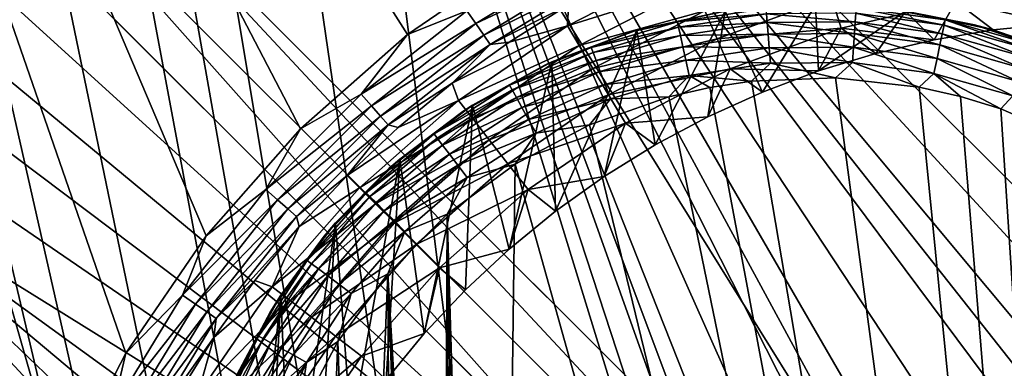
# Model space of a CAD drawing. Header units: metres. Extents: x -206 to 75, y -104 to 104.
# Tile 1056 of 1056: x -59.05 to -45.53, y 51.88 to 56.67. Entities that reach past the tile are written whole.
import ezdxf

# ---------------------------------------------------------------- set-up
doc = ezdxf.new("R2010")
doc.units = ezdxf.units.M
doc.layers.add('solid_01_1-CONSUMER_THERM_B_125288', color=7, linetype='CONTINUOUS')

msp = doc.modelspace()

# ---------------------------------------------------------------- linework, layer by layer
at = {"layer": 'solid_01_1-CONSUMER_THERM_B_125288'}
for points in [[(-37.64893, 67.310463), (-65.493088, -75.014526), (-65.514557, 74.985474)], [(24.112862, 47.958191, 1.5), (33.825809, 56.110691, 1.5), (-65.514557, 74.985474, 1.5)], [(35.378727, 57.26001, 1.5), (-65.514557, 74.985474, 1.5), (33.825809, 56.110691, 1.5)], [(23.089312, 47.212944, 1.5), (24.112862, 47.958191, 1.5), (-65.514557, 74.985474, 1.5)], [(22.532667, 46.89024, 1.5), (23.089312, 47.212944, 1.5), (-65.514557, 74.985474, 1.5)], [(21.951084, 46.60561, 1.5), (22.532667, 46.89024, 1.5), (-65.514557, 74.985474, 1.5)], [(21.348972, 46.361931, 1.5), (21.951084, 46.60561, 1.5), (-65.514557, 74.985474, 1.5)], [(20.731153, 46.161392, 1.5), (21.348972, 46.361931, 1.5), (-65.514557, 74.985474, 1.5)], [(20.102722, 46.005417, 1.5), (20.731153, 46.161392, 1.5), (-65.514557, 74.985474, 1.5)], [(19.468906, 45.894638, 1.5), (20.102722, 46.005417, 1.5), (-65.514557, 74.985474, 1.5)], [(18.205812, 45.807243, 1.5), (19.468906, 45.894638, 1.5), (-65.514557, 74.985474, 1.5)], [(-35.403042, 57.250053, 1.5), (18.205812, 45.807243, 1.5), (-65.514557, 74.985474, 1.5)], [(-53.725693, 56.460796, 1.5), (-52.111492, 57.564892, 1.5), (-65.514557, 74.985474, 1.5)], [(-55.1912, 55.165882, 1.5), (-53.725693, 56.460796, 1.5), (-65.514557, 74.985474, 1.5)], [(-56.48563, 53.699936, 1.5), (-55.1912, 55.165882, 1.5), (-65.514557, 74.985474, 1.5)], [(-57.589195, 52.085346, 1.5), (-56.48563, 53.699936, 1.5), (-65.514557, 74.985474, 1.5)], [(-58.484974, 50.346844, 1.5), (-57.589195, 52.085346, 1.5), (-65.514557, 74.985474, 1.5)], [(-59.159199, 48.51125, 1.5), (-58.484974, 50.346844, 1.5), (-65.514557, 74.985474, 1.5)], [(-37.64893, 67.310463), (-37.75058, 66.766258), (-65.493088, -75.014526)], [(-37.75058, 66.766258), (-37.7505, 66.212639), (-65.493088, -75.014526)], [(-37.7505, 66.212639), (-37.731541, -66.233742), (-65.493088, -75.014526)], [(-54.604618, 63.590931, 75.400002), (-55.875881, 63.500595, 75.400002), (-46.600052, -0.008495, 75.400002)], [(54.595383, 63.598774, 75.400002), (-54.604618, 63.590931, 75.400002), (38.867878, 46.507401, 75.400002)], [(-54.604618, 63.590931, 75.400002), (-38.874657, 46.501816, 75.400002), (-37.603397, 46.592152, 75.400002)], [(-54.604618, 63.590931, 75.400002), (-37.603397, 46.592152, 75.400002), (37.596603, 46.597553, 75.400002)], [(-54.604618, 63.590931, 75.400002), (-46.602749, 37.591507, 75.400002), (-46.512596, 38.862782, 75.400002)], [(-54.604618, 63.590931, 75.400002), (-46.600052, -0.008495, 75.400002), (-46.602749, 37.591507, 75.400002)], [(-54.604618, 63.590931, 75.400002), (-46.512596, 38.862782, 75.400002), (-46.24081, 40.118778, 75.400002)], [(-54.604618, 63.590931, 75.400002), (-46.24081, 40.118778, 75.400002), (-46.037888, 40.730366, 75.400002)], [(-54.604618, 63.590931, 75.400002), (-46.037888, 40.730366, 75.400002), (-45.791878, 41.325542, 75.400002)], [(-54.604618, 63.590931, 75.400002), (-45.791878, 41.325542, 75.400002), (-45.176342, 42.454315, 75.400002)], [(-54.604618, 63.590931, 75.400002), (-45.176342, 42.454315, 75.400002), (-44.405849, 43.484329, 75.400002)], [(-54.604618, 63.590931, 75.400002), (-44.405849, 43.484329, 75.400002), (-43.967163, 43.955654, 75.400002)], [(-54.604618, 63.590931, 75.400002), (-43.967163, 43.955654, 75.400002), (-43.495903, 44.394405, 75.400002)], [(-54.604618, 63.590931, 75.400002), (-43.495903, 44.394405, 75.400002), (-42.466, 45.165047, 75.400002)], [(-54.604618, 63.590931, 75.400002), (-42.466, 45.165047, 75.400002), (-41.337315, 45.780743, 75.400002)], [(-54.604618, 63.590931, 75.400002), (-41.337315, 45.780743, 75.400002), (-40.742176, 46.02684, 75.400002)], [(-54.604618, 63.590931, 75.400002), (-40.742176, 46.02684, 75.400002), (-40.130615, 46.229847, 75.400002)], [(-54.604618, 63.590931, 75.400002), (-40.130615, 46.229847, 75.400002), (-38.874657, 46.501816, 75.400002)], [(-54.604618, 63.590931, 75.400002), (37.596603, 46.597553, 75.400002), (38.867878, 46.507401, 75.400002)], [(-55.875881, 63.500595, 75.400002), (-57.13184, 63.228626, 75.400002), (-46.600052, -0.008495, 75.400002)], [(-57.13184, 63.228626, 75.400002), (-57.743397, 63.02562, 75.400002), (-46.600052, -0.008495, 75.400002)], [(-57.743397, 63.02562, 75.400002), (-58.338539, 62.779522, 75.400002), (-46.600052, -0.008495, 75.400002)], [(-58.338539, 62.779522, 75.400002), (-59.467224, 62.163826, 75.400002), (-46.600052, -0.008495, 75.400002)], [(-59.467224, 62.163826, 75.400002), (-60.497128, 61.393181, 75.400002), (-46.600052, -0.008495, 75.400002)], [(-54.604473, 61.590931, 72.400002), (-44.833092, 45.882038, 72.400002), (-58.995289, 60.042202, 72.400002)], [(-54.604473, 61.590931, 72.400002), (-37.604473, 61.592152, 72.400002), (-44.833092, 45.882038, 72.400002)], [(-60.497128, 61.393181, 75.400002), (-60.968388, 60.95443, 75.400002), (-46.600052, -0.008495, 75.400002)], [(-60.968388, 60.95443, 75.400002), (-61.40707, 60.483109, 75.400002), (-46.600052, -0.008495, 75.400002)], [(-61.40707, 60.483109, 75.400002), (-62.177567, 59.453091, 75.400002), (-46.600052, -0.008495, 75.400002)], [(-58.995289, 60.042202, 69.400002), (-58.995289, 60.042202, 72.400002), (-44.833092, 45.882038, 72.400002)], [(-58.995289, 60.042202, 69.400002), (-44.833092, 45.882038, 72.400002), (-58.775715, 59.822659, 69.400002)], [(-44.356377, 44.344807, 63.5205), (-59.312489, 59.298771, 69.400002), (-58.775715, 59.822659, 69.400002)], [(-49.748844, 50.797085, 65.853195), (-58.775715, 59.822659, 69.400002), (-44.833092, 45.882038, 72.400002)], [(-44.356377, 44.344807, 63.5205), (-58.775715, 59.822659, 69.400002), (-49.748844, 50.797085, 65.853195)], [(-62.177567, 59.453091, 75.400002), (-62.793098, 58.324318, 75.400002), (-46.600052, -0.008495, 75.400002)], [(-50.860092, 49.787006, 65.8731), (-59.8363, 58.761925, 69.400002), (-59.312489, 59.298771, 69.400002)], [(-44.356377, 44.344807, 63.5205), (-50.860092, 49.787006, 65.8731), (-59.312489, 59.298771, 69.400002)], [(-60.599506, 58.203884, 72.400002), (-60.05587, 58.981464, 72.400002), (-45.893673, 44.821301, 72.400002)], [(-45.893673, 44.821301, 69.900002), (-45.893673, 44.821301, 72.400002), (-60.05587, 58.981464, 72.400002)], [(-50.860092, 49.787006, 65.8731), (-60.05587, 58.981464, 72.400002), (-59.8363, 58.761925, 69.400002)], [(-50.860092, 49.787006, 65.8731), (-45.893673, 44.821301, 69.900002), (-60.05587, 58.981464, 72.400002)], [(-62.793098, 58.324318, 75.400002), (-63.039112, 57.729141, 75.400002), (-46.600052, -0.008495, 75.400002)], [(-61.032761, 57.360535, 72.400002), (-60.599506, 58.203884, 72.400002), (-45.893673, 44.821301, 72.400002)], [(-63.039112, 57.729141, 75.400002), (-63.242031, 57.117554, 75.400002), (-46.600052, -0.008495, 75.400002)], [(-52.907539, 56.786346, 1.525184), (-52.111492, 57.564892, 1.5), (-53.725693, 56.460796, 1.5)], [(-52.907539, 56.786346, 1.525184), (-52.786186, 56.611797, 1.599859), (-51.229809, 57.562119, 1.599859)], [(-51.229809, 57.562119, 1.599859), (-52.786186, 56.611797, 1.599859), (-51.140362, 57.393951, 1.720235)], [(-61.34827, 56.465618, 72.400002), (-61.032761, 57.360535, 72.400002), (-45.893673, 44.821301, 72.400002)], [(-52.786186, 56.611797, 1.599859), (-52.677456, 56.455402, 1.720235), (-51.140362, 57.393951, 1.720235)], [(-51.140362, 57.393951, 1.720235), (-52.677456, 56.455402, 1.720235), (-51.065842, 57.253849, 1.8802)], [(-49.918831, 57.411903, 2.474663), (-51.529007, 56.580833, 2.474663), (-49.793343, 57.126816, 2.826262)], [(-51.51403, 56.86832, 2.071429), (-51.529007, 56.580833, 2.474663), (-49.918831, 57.411903, 2.474663)], [(-52.677456, 56.455402, 1.720235), (-52.586872, 56.325111, 1.8802), (-51.065842, 57.253849, 1.8802)], [(-51.065842, 57.253849, 1.8802), (-52.586872, 56.325111, 1.8802), (-51.51403, 56.86832, 2.071429)], [(-63.242031, 57.117554, 75.400002), (-63.513821, 55.861557, 75.400002), (-46.600052, -0.008495, 75.400002)], [(-51.529007, 56.580833, 2.474663), (-51.36932, 56.313396, 2.826262), (-49.793343, 57.126816, 2.826262)], [(-49.793343, 57.126816, 2.826262), (-51.36932, 56.313396, 2.826262), (-49.64357, 56.786564, 3.113388)], [(-44.583973, 57.088837, 3.45631), (-46.195026, 56.918091, 3.45631), (-44.832314, 56.609306, 3.5)], [(-49.64357, 56.786564, 3.113388), (-49.4748, 56.403156, 3.325905), (-47.902214, 56.982273, 3.325905)], [(-47.902214, 56.982273, 3.325905), (-49.4748, 56.403156, 3.325905), (-47.772728, 56.549984, 3.45631)], [(-47.902214, 56.982273, 3.325905), (-47.772728, 56.549984, 3.45631), (-46.195026, 56.918091, 3.45631)], [(-46.195026, 56.918091, 3.45631), (-47.772728, 56.549984, 3.45631), (-46.494488, 56.389652, 3.5)], [(-46.195026, 56.918091, 3.45631), (-46.494488, 56.389652, 3.5), (-45.683643, 56.524849, 3.5)], [(-46.195026, 56.918091, 3.45631), (-45.683643, 56.524849, 3.5), (-44.832314, 56.609306, 3.5)], [(-52.907539, 56.786346, 1.525184), (-53.725693, 56.460796, 1.5), (-54.36026, 55.64283, 1.525184)], [(-52.907539, 56.786346, 1.525184), (-54.36026, 55.64283, 1.525184), (-52.786186, 56.611797, 1.599859)], [(-52.586872, 56.325111, 1.8802), (-52.328613, 56.357861, 2.071429), (-51.51403, 56.86832, 2.071429)], [(-51.51403, 56.86832, 2.071429), (-52.328613, 56.357861, 2.071429), (-51.529007, 56.580833, 2.474663)], [(-51.36932, 56.313396, 2.826262), (-51.17873, 55.994209, 3.113388), (-49.64357, 56.786564, 3.113388)], [(-49.64357, 56.786564, 3.113388), (-51.17873, 55.994209, 3.113388), (-49.4748, 56.403156, 3.325905)], [(-50.019779, 56.63726, 12.722193), (-49.400455, 56.777294, 12.5), (-50.652039, 56.497341, 12.5)], [(-50.575405, 56.520107, 3.5), (-50.652039, 56.497341, 12.5), (-49.400455, 56.777294, 12.5)], [(-49.361309, 56.78299, 3.5), (-50.324661, 54.946926, 3.5), (-50.575405, 56.520107, 3.5)], [(-49.361309, 56.78299, 3.5), (-50.575405, 56.520107, 3.5), (-49.400455, 56.777294, 12.5)], [(-49.361309, 56.78299, 3.5), (-49.599438, 55.333988, 3.5), (-50.324661, 54.946926, 3.5)], [(-50.019779, 56.63726, 12.722193), (-48.799671, 56.81987, 12.722247), (-49.400455, 56.777294, 12.5)], [(-48.793919, 56.746098, 12.933833), (-48.799671, 56.81987, 12.722247), (-50.019779, 56.63726, 12.722193)], [(-49.361309, 56.78299, 3.5), (-48.850605, 55.673119, 3.5), (-49.599438, 55.333988, 3.5)], [(-48.121399, 56.871284, 3.5), (-48.850605, 55.673119, 3.5), (-49.361309, 56.78299, 3.5)], [(-48.121399, 56.871284, 3.5), (-48.081322, 55.962887, 3.5), (-48.850605, 55.673119, 3.5)], [(-46.889969, 56.784199, 3.5), (-48.081322, 55.962887, 3.5), (-48.121399, 56.871284, 3.5)], [(-46.889969, 56.784199, 3.5), (-47.294842, 56.202068, 3.5), (-48.081322, 55.962887, 3.5)], [(-46.358532, 56.59071, 12.933934), (-47.566006, 56.828568, 12.722302), (-47.570717, 56.754711, 12.933884)], [(-47.566006, 56.828568, 12.722302), (-46.343449, 56.663177, 12.722357), (-47.022224, 56.801971, 12.5)], [(-46.358532, 56.59071, 12.933934), (-46.343449, 56.663177, 12.722357), (-47.566006, 56.828568, 12.722302)], [(-46.889969, 56.784199, 3.5), (-46.494488, 56.389652, 3.5), (-47.294842, 56.202068, 3.5)], [(-46.343449, 56.663177, 12.722357), (-45.940464, 56.595131, 12.5), (-47.022224, 56.801971, 12.5)], [(-46.889969, 56.784199, 3.5), (-47.022224, 56.801971, 12.5), (-45.940464, 56.595131, 12.5)], [(-46.889969, 56.784199, 3.5), (-45.683643, 56.524849, 3.5), (-46.494488, 56.389652, 3.5)], [(-46.889969, 56.784199, 3.5), (-45.940464, 56.595131, 12.5), (-45.683643, 56.524849, 3.5)], [(-51.201935, 56.284382, 12.722138), (-50.019779, 56.63726, 12.722193), (-50.652039, 56.497341, 12.5)], [(-50.003681, 56.565044, 12.933783), (-50.019779, 56.63726, 12.722193), (-51.201935, 56.284382, 12.722138)], [(-48.793919, 56.746098, 12.933833), (-50.019779, 56.63726, 12.722193), (-50.003681, 56.565044, 12.933783)], [(-48.793919, 56.746098, 12.933833), (-50.003681, 56.565044, 12.933783), (-48.784649, 56.627193, 13.123621)], [(-47.570717, 56.754711, 12.933884), (-48.793919, 56.746098, 12.933833), (-47.578312, 56.635674, 13.123665)], [(-48.793919, 56.746098, 12.933833), (-48.784649, 56.627193, 13.123621), (-47.578312, 56.635674, 13.123665)], [(-47.578312, 56.635674, 13.123665), (-48.784649, 56.627193, 13.123621), (-47.588402, 56.477444, 13.282111)], [(-47.578312, 56.635674, 13.123665), (-47.588402, 56.477444, 13.282111), (-46.415154, 56.318691, 13.282146)], [(-47.570717, 56.754711, 12.933884), (-47.578312, 56.635674, 13.123665), (-46.382839, 56.473927, 13.123709)], [(-46.382839, 56.473927, 13.123709), (-47.578312, 56.635674, 13.123665), (-46.415154, 56.318691, 13.282146)], [(-46.358532, 56.59071, 12.933934), (-47.570717, 56.754711, 12.933884), (-46.382839, 56.473927, 13.123709)], [(-45.181602, 56.257381, 12.933985), (-46.343449, 56.663177, 12.722357), (-46.358532, 56.59071, 12.933934)], [(-46.343449, 56.663177, 12.722357), (-45.156441, 56.327007, 12.722411), (-45.940464, 56.595131, 12.5)], [(-45.181602, 56.257381, 12.933985), (-45.156441, 56.327007, 12.722411), (-46.343449, 56.663177, 12.722357)], [(-54.36026, 55.64283, 1.525184), (-54.219093, 55.483875, 1.599859), (-52.786186, 56.611797, 1.599859)], [(-52.786186, 56.611797, 1.599859), (-54.219093, 55.483875, 1.599859), (-52.677456, 56.455402, 1.720235)], [(-53.108597, 55.795956, 2.071429), (-53.02441, 55.557552, 2.474663), (-51.529007, 56.580833, 2.474663)], [(-52.328613, 56.357861, 2.071429), (-53.108597, 55.795956, 2.071429), (-51.529007, 56.580833, 2.474663)], [(-51.529007, 56.580833, 2.474663), (-53.02441, 55.557552, 2.474663), (-51.36932, 56.313396, 2.826262)], [(-51.201935, 56.284382, 12.722138), (-50.652039, 56.497341, 12.5), (-51.849251, 56.037445, 12.5)], [(-51.740982, 56.087536, 3.5), (-51.849251, 56.037445, 12.5), (-50.652039, 56.497341, 12.5)], [(-50.575405, 56.520107, 3.5), (-51.692131, 54.035744, 3.5), (-51.740982, 56.087536, 3.5)], [(-50.575405, 56.520107, 3.5), (-51.740982, 56.087536, 3.5), (-50.652039, 56.497341, 12.5)], [(-50.575405, 56.520107, 3.5), (-51.023209, 54.513565, 3.5), (-51.692131, 54.035744, 3.5)], [(-50.003681, 56.565044, 12.933783), (-51.201935, 56.284382, 12.722138), (-51.175816, 56.215172, 12.933732)], [(-50.003681, 56.565044, 12.933783), (-51.175816, 56.215172, 12.933732), (-49.977734, 56.448647, 13.123577)], [(-50.575405, 56.520107, 3.5), (-50.324661, 54.946926, 3.5), (-51.023209, 54.513565, 3.5)], [(-50.003681, 56.565044, 12.933783), (-49.977734, 56.448647, 13.123577), (-48.784649, 56.627193, 13.123621)], [(-48.784649, 56.627193, 13.123621), (-49.977734, 56.448647, 13.123577), (-48.772324, 56.469128, 13.282076)], [(-49.4748, 56.403156, 3.325905), (-49.292995, 55.990135, 3.45631), (-47.772728, 56.549984, 3.45631)], [(-47.772728, 56.549984, 3.45631), (-49.292995, 55.990135, 3.45631), (-48.081322, 55.962887, 3.5)], [(-48.784649, 56.627193, 13.123621), (-48.772324, 56.469128, 13.282076), (-47.588402, 56.477444, 13.282111)], [(-47.772728, 56.549984, 3.45631), (-48.081322, 55.962887, 3.5), (-47.294842, 56.202068, 3.5)], [(-47.772728, 56.549984, 3.45631), (-47.294842, 56.202068, 3.5), (-46.494488, 56.389652, 3.5)], [(-46.358532, 56.59071, 12.933934), (-46.382839, 56.473927, 13.123709), (-45.222141, 56.14518, 13.123753)], [(-45.181602, 56.257381, 12.933985), (-46.358532, 56.59071, 12.933934), (-45.222141, 56.14518, 13.123753)], [(-44.893261, 56.254036, 12.5), (-45.683643, 56.524849, 3.5), (-45.940464, 56.595131, 12.5)], [(-45.156441, 56.327007, 12.722411), (-44.893261, 56.254036, 12.5), (-45.940464, 56.595131, 12.5)], [(-44.728912, 56.186859, 3.5), (-44.832314, 56.609306, 3.5), (-45.683643, 56.524849, 3.5)], [(-44.728912, 56.186859, 3.5), (-45.683643, 56.524849, 3.5), (-44.893261, 56.254036, 12.5)], [(-61.539734, 55.537025, 72.400002), (-61.34827, 56.465618, 72.400002), (-45.893673, 44.821301, 72.400002)], [(-54.36026, 55.64283, 1.525184), (-53.725693, 56.460796, 1.5), (-55.1912, 55.165882, 1.5)], [(-54.219093, 55.483875, 1.599859), (-54.092613, 55.341457, 1.720235), (-52.677456, 56.455402, 1.720235)], [(-52.677456, 56.455402, 1.720235), (-54.092613, 55.341457, 1.720235), (-52.586872, 56.325111, 1.8802)], [(-51.17873, 55.994209, 3.113388), (-50.963974, 55.634544, 3.325905), (-49.4748, 56.403156, 3.325905)], [(-51.175816, 56.215172, 12.933732), (-51.133713, 56.103607, 13.123533), (-49.977734, 56.448647, 13.123577)], [(-49.977734, 56.448647, 13.123577), (-51.133713, 56.103607, 13.123533), (-49.943241, 56.293911, 13.282042)], [(-49.4748, 56.403156, 3.325905), (-50.963974, 55.634544, 3.325905), (-49.292995, 55.990135, 3.45631)], [(-49.977734, 56.448647, 13.123577), (-49.943241, 56.293911, 13.282042), (-48.772324, 56.469128, 13.282076)], [(-48.772324, 56.469128, 13.282076), (-49.943241, 56.293911, 13.282042), (-48.757565, 56.279846, 13.401237)], [(-47.588402, 56.477444, 13.282111), (-48.772324, 56.469128, 13.282076), (-47.600487, 56.287968, 13.40126)], [(-48.772324, 56.469128, 13.282076), (-48.757565, 56.279846, 13.401237), (-47.600487, 56.287968, 13.40126)], [(-47.588402, 56.477444, 13.282111), (-47.600487, 56.287968, 13.40126), (-46.453842, 56.132805, 13.401285)], [(-46.415154, 56.318691, 13.282146), (-47.588402, 56.477444, 13.282111), (-46.453842, 56.132805, 13.401285)], [(-46.382839, 56.473927, 13.123709), (-46.415154, 56.318691, 13.282146), (-45.276028, 55.996048, 13.282181)], [(-45.222141, 56.14518, 13.123753), (-46.382839, 56.473927, 13.123709), (-45.276028, 55.996048, 13.282181)], [(-54.092613, 55.341457, 1.720235), (-53.987236, 55.222809, 1.8802), (-52.586872, 56.325111, 1.8802)], [(-52.586872, 56.325111, 1.8802), (-53.987236, 55.222809, 1.8802), (-53.108597, 55.795956, 2.071429)], [(-52.586872, 56.325111, 1.8802), (-53.108597, 55.795956, 2.071429), (-52.328613, 56.357861, 2.071429)], [(-53.02441, 55.557552, 2.474663), (-52.832962, 55.311848, 2.826262), (-51.36932, 56.313396, 2.826262)], [(-51.36932, 56.313396, 2.826262), (-52.832962, 55.311848, 2.826262), (-51.17873, 55.994209, 3.113388)], [(-52.322502, 55.768295, 12.722083), (-51.201935, 56.284382, 12.722138), (-51.849251, 56.037445, 12.5)], [(-51.175816, 56.215172, 12.933732), (-51.201935, 56.284382, 12.722138), (-52.322502, 55.768295, 12.722083)], [(-51.133713, 56.103607, 13.123533), (-51.077744, 55.955292, 13.282006), (-49.943241, 56.293911, 13.282042)], [(-49.943241, 56.293911, 13.282042), (-51.077744, 55.955292, 13.282006), (-49.901932, 56.108612, 13.401212)], [(-49.943241, 56.293911, 13.282042), (-49.901932, 56.108612, 13.401212), (-48.757565, 56.279846, 13.401237)], [(-48.757565, 56.279846, 13.401237), (-49.901932, 56.108612, 13.401212), (-48.741112, 56.068863, 13.475115)], [(-47.600487, 56.287968, 13.40126), (-48.757565, 56.279846, 13.401237), (-47.61396, 56.076763, 13.475127)], [(-48.757565, 56.279846, 13.401237), (-48.741112, 56.068863, 13.475115), (-47.61396, 56.076763, 13.475127)], [(-47.600487, 56.287968, 13.40126), (-47.61396, 56.076763, 13.475127), (-46.496971, 55.925613, 13.47514)], [(-46.453842, 56.132805, 13.401285), (-47.600487, 56.287968, 13.40126), (-46.496971, 55.925613, 13.47514)], [(-46.415154, 56.318691, 13.282146), (-46.453842, 56.132805, 13.401285), (-45.340553, 55.817471, 13.401309)], [(-45.276028, 55.996048, 13.282181), (-46.415154, 56.318691, 13.282146), (-45.340553, 55.817471, 13.401309)], [(-51.175816, 56.215172, 12.933732), (-52.322502, 55.768295, 12.722083), (-52.286888, 55.703472, 12.933681)], [(-51.175816, 56.215172, 12.933732), (-52.286888, 55.703472, 12.933681), (-51.133713, 56.103607, 13.123533)], [(-52.286888, 55.703472, 12.933681), (-52.229477, 55.598972, 13.123489), (-51.133713, 56.103607, 13.123533)], [(-51.133713, 56.103607, 13.123533), (-52.229477, 55.598972, 13.123489), (-51.077744, 55.955292, 13.282006)], [(-51.077744, 55.955292, 13.282006), (-51.010715, 55.777676, 13.401188), (-49.901932, 56.108612, 13.401212)], [(-49.901932, 56.108612, 13.401212), (-51.010715, 55.777676, 13.401188), (-49.855888, 55.902058, 13.475102)], [(-49.901932, 56.108612, 13.401212), (-49.855888, 55.902058, 13.475102), (-48.741112, 56.068863, 13.475115)], [(-46.453842, 56.132805, 13.401285), (-46.496971, 55.925613, 13.47514), (-45.412472, 55.618427, 13.475152)], [(-45.340553, 55.817471, 13.401309), (-46.453842, 56.132805, 13.401285), (-45.412472, 55.618427, 13.475152)], [(-52.322502, 55.768295, 12.722083), (-51.849251, 56.037445, 12.5), (-52.966377, 55.407478, 12.5)], [(-52.833008, 55.494415, 3.5), (-52.966377, 55.407478, 12.5), (-51.849251, 56.037445, 12.5)], [(-51.740982, 56.087536, 3.5), (-52.328598, 53.515472, 3.5), (-52.833008, 55.494415, 3.5)], [(-51.740982, 56.087536, 3.5), (-52.833008, 55.494415, 3.5), (-51.849251, 56.037445, 12.5)], [(-52.832962, 55.311848, 2.826262), (-52.604469, 55.0186, 3.113388), (-51.17873, 55.994209, 3.113388)], [(-51.17873, 55.994209, 3.113388), (-52.604469, 55.0186, 3.113388), (-50.963974, 55.634544, 3.325905)], [(-51.740982, 56.087536, 3.5), (-51.692131, 54.035744, 3.5), (-52.328598, 53.515472, 3.5)], [(-52.229477, 55.598972, 13.123489), (-52.153152, 55.460041, 13.281971), (-51.077744, 55.955292, 13.282006)], [(-51.077744, 55.955292, 13.282006), (-52.153152, 55.460041, 13.281971), (-51.010715, 55.777676, 13.401188)], [(-50.963974, 55.634544, 3.325905), (-50.732624, 55.247093, 3.45631), (-49.292995, 55.990135, 3.45631)], [(-49.292995, 55.990135, 3.45631), (-50.732624, 55.247093, 3.45631), (-49.599438, 55.333988, 3.5)], [(-48.741112, 56.068863, 13.475115), (-49.855888, 55.902058, 13.475102), (-49.00164, 55.821129, 13.5)], [(-49.292995, 55.990135, 3.45631), (-49.599438, 55.333988, 3.5), (-48.850605, 55.673119, 3.5)], [(-49.292995, 55.990135, 3.45631), (-48.850605, 55.673119, 3.5), (-48.081322, 55.962887, 3.5)], [(-48.741112, 56.068863, 13.475115), (-49.00164, 55.821129, 13.5), (-47.84816, 55.866467, 13.5)], [(-47.61396, 56.076763, 13.475127), (-48.741112, 56.068863, 13.475115), (-47.84816, 55.866467, 13.5)], [(-47.61396, 56.076763, 13.475127), (-47.84816, 55.866467, 13.5), (-46.699837, 55.739796, 13.5)], [(-46.496971, 55.925613, 13.47514), (-47.61396, 56.076763, 13.475127), (-46.699837, 55.739796, 13.5)], [(-63.513821, 55.861557, 75.400002), (-63.60397, 54.590282, 75.400002), (-46.600052, -0.008495, 75.400002)], [(-51.010715, 55.777676, 13.401188), (-50.936001, 55.579685, 13.47509), (-49.855888, 55.902058, 13.475102)], [(-49.855888, 55.902058, 13.475102), (-50.936001, 55.579685, 13.47509), (-50.136875, 55.604618, 13.5)], [(-49.855888, 55.902058, 13.475102), (-50.136875, 55.604618, 13.5), (-49.5732, 55.734081, 13.5)], [(-49.855888, 55.902058, 13.475102), (-49.5732, 55.734081, 13.5), (-49.00164, 55.821129, 13.5)], [(-49.00164, 55.821129, 13.5), (-49.5732, 55.734081, 13.5), (-43.500061, 23.418135, 13.5)], [(-47.84816, 55.866467, 13.5), (-49.00164, 55.821129, 13.5), (-43.500061, 23.418135, 13.5)], [(-46.699837, 55.739796, 13.5), (-47.84816, 55.866467, 13.5), (-43.500061, 23.418135, 13.5)], [(-46.496971, 55.925613, 13.47514), (-46.699837, 55.739796, 13.5), (-46.134998, 55.612392, 13.5)], [(-46.496971, 55.925613, 13.47514), (-46.134998, 55.612392, 13.5), (-45.581497, 55.443264, 13.5)], [(-45.412472, 55.618427, 13.475152), (-46.496971, 55.925613, 13.47514), (-45.581497, 55.443264, 13.5)], [(-53.987236, 55.222809, 1.8802), (-53.850742, 55.184948, 2.071429), (-53.108597, 55.795956, 2.071429)], [(-53.108597, 55.795956, 2.071429), (-53.850742, 55.184948, 2.071429), (-53.02441, 55.557552, 2.474663)], [(-53.359081, 55.099319, 12.722029), (-52.322502, 55.768295, 12.722083), (-52.966377, 55.407478, 12.5)], [(-52.286888, 55.703472, 12.933681), (-52.322502, 55.768295, 12.722083), (-53.359081, 55.099319, 12.722029)], [(-52.286888, 55.703472, 12.933681), (-53.359081, 55.099319, 12.722029), (-53.314686, 55.040176, 12.933631)], [(-52.286888, 55.703472, 12.933681), (-53.314686, 55.040176, 12.933631), (-52.229477, 55.598972, 13.123489)], [(-52.153152, 55.460041, 13.281971), (-52.061745, 55.293659, 13.401163), (-51.010715, 55.777676, 13.401188)], [(-51.010715, 55.777676, 13.401188), (-52.061745, 55.293659, 13.401163), (-50.936001, 55.579685, 13.47509)], [(-49.5732, 55.734081, 13.5), (-50.136875, 55.604618, 13.5), (-43.500061, 23.418135, 13.5)], [(-46.134998, 55.612392, 13.5), (-46.699837, 55.739796, 13.5), (-43.500061, 23.418135, 13.5)], [(-54.36026, 55.64283, 1.525184), (-55.1912, 55.165882, 1.5), (-55.667362, 54.33535, 1.525184)], [(-54.36026, 55.64283, 1.525184), (-55.667362, 54.33535, 1.525184), (-54.219093, 55.483875, 1.599859)], [(-54.55196, 54.52737, 2.071429), (-54.382217, 54.357677, 2.474663), (-53.02441, 55.557552, 2.474663)], [(-53.850742, 55.184948, 2.071429), (-54.55196, 54.52737, 2.071429), (-53.02441, 55.557552, 2.474663)], [(-53.02441, 55.557552, 2.474663), (-54.382217, 54.357677, 2.474663), (-52.832962, 55.311848, 2.826262)], [(-53.314686, 55.040176, 12.933631), (-53.243114, 54.944824, 13.123446), (-52.229477, 55.598972, 13.123489)], [(-52.229477, 55.598972, 13.123489), (-53.243114, 54.944824, 13.123446), (-52.153152, 55.460041, 13.281971)], [(-52.604469, 55.0186, 3.113388), (-52.347, 54.68816, 3.325905), (-50.963974, 55.634544, 3.325905)], [(-50.963974, 55.634544, 3.325905), (-52.347, 54.68816, 3.325905), (-50.732624, 55.247093, 3.45631)], [(-52.061745, 55.293659, 13.401163), (-51.959854, 55.108192, 13.475078), (-50.936001, 55.579685, 13.47509)], [(-50.936001, 55.579685, 13.47509), (-51.959854, 55.108192, 13.475078), (-51.227242, 55.221718, 13.5)], [(-50.136875, 55.604618, 13.5), (-51.227242, 55.221718, 13.5), (-43.500061, 23.418135, 13.5)], [(-50.936001, 55.579685, 13.47509), (-51.227242, 55.221718, 13.5), (-50.136875, 55.604618, 13.5)], [(-45.581497, 55.443264, 13.5), (-46.134998, 55.612392, 13.5), (-43.500061, 23.418135, 13.5)], [(-45.412472, 55.618427, 13.475152), (-45.581497, 55.443264, 13.5), (-44.524296, 54.985928, 13.5)], [(-61.539734, 55.537025, 72.400002), (-45.893673, 44.821301, 72.400002), (-61.60397, 54.590427, 72.400002)], [(-55.667362, 54.33535, 1.525184), (-55.508369, 54.194229, 1.599859), (-54.219093, 55.483875, 1.599859)], [(-54.219093, 55.483875, 1.599859), (-55.508369, 54.194229, 1.599859), (-54.092613, 55.341457, 1.720235)], [(-52.833008, 55.494415, 3.5), (-53.493568, 52.356556, 3.5), (-53.829796, 54.752769, 3.5)], [(-52.833008, 55.494415, 3.5), (-53.829796, 54.752769, 3.5), (-52.966377, 55.407478, 12.5)], [(-52.833008, 55.494415, 3.5), (-52.929924, 52.954956, 3.5), (-53.493568, 52.356556, 3.5)], [(-53.243114, 54.944824, 13.123446), (-53.147964, 54.818054, 13.281937), (-52.153152, 55.460041, 13.281971)], [(-52.153152, 55.460041, 13.281971), (-53.147964, 54.818054, 13.281937), (-52.061745, 55.293659, 13.401163)], [(-52.833008, 55.494415, 3.5), (-52.328598, 53.515472, 3.5), (-52.929924, 52.954956, 3.5)], [(-44.524296, 54.985928, 13.5), (-45.581497, 55.443264, 13.5), (-43.500061, 23.418135, 13.5)], [(-55.508369, 54.194229, 1.599859), (-55.365917, 54.067791, 1.720235), (-54.092613, 55.341457, 1.720235)], [(-54.092613, 55.341457, 1.720235), (-55.365917, 54.067791, 1.720235), (-53.987236, 55.222809, 1.8802)], [(-54.382217, 54.357677, 2.474663), (-54.161934, 54.137459, 2.826262), (-52.832962, 55.311848, 2.826262)], [(-52.832962, 55.311848, 2.826262), (-54.161934, 54.137459, 2.826262), (-52.604469, 55.0186, 3.113388)], [(-53.359081, 55.099319, 12.722029), (-52.966377, 55.407478, 12.5), (-53.97942, 54.620979, 12.5)], [(-53.829796, 54.752769, 3.5), (-53.97942, 54.620979, 12.5), (-52.966377, 55.407478, 12.5)], [(-53.147964, 54.818054, 13.281937), (-53.034008, 54.666237, 13.401139), (-52.061745, 55.293659, 13.401163)], [(-52.061745, 55.293659, 13.401163), (-53.034008, 54.666237, 13.401139), (-51.959854, 55.108192, 13.475078)], [(-50.732624, 55.247093, 3.45631), (-50.324661, 54.946926, 3.5), (-49.599438, 55.333988, 3.5)], [(-55.667362, 54.33535, 1.525184), (-55.1912, 55.165882, 1.5), (-56.48563, 53.699936, 1.5)], [(-55.365917, 54.067791, 1.720235), (-55.247234, 53.962452, 1.8802), (-53.987236, 55.222809, 1.8802)], [(-53.987236, 55.222809, 1.8802), (-55.247234, 53.962452, 1.8802), (-54.55196, 54.52737, 2.071429)], [(-53.987236, 55.222809, 1.8802), (-54.55196, 54.52737, 2.071429), (-53.850742, 55.184948, 2.071429)], [(-52.347, 54.68816, 3.325905), (-52.069641, 54.332195, 3.45631), (-50.732624, 55.247093, 3.45631)], [(-51.227242, 55.221718, 13.5), (-52.248238, 54.681129, 13.5), (-43.500061, 23.418135, 13.5)], [(-51.959854, 55.108192, 13.475078), (-52.248238, 54.681129, 13.5), (-51.227242, 55.221718, 13.5)], [(-50.732624, 55.247093, 3.45631), (-52.069641, 54.332195, 3.45631), (-51.023209, 54.513565, 3.5)], [(-50.732624, 55.247093, 3.45631), (-51.023209, 54.513565, 3.5), (-50.324661, 54.946926, 3.5)], [(-54.290939, 54.290825, 12.721974), (-53.359081, 55.099319, 12.722029), (-53.97942, 54.620979, 12.5)], [(-53.314686, 55.040176, 12.933631), (-53.359081, 55.099319, 12.722029), (-54.290939, 54.290825, 12.721974)], [(-53.314686, 55.040176, 12.933631), (-54.290939, 54.290825, 12.721974), (-54.238659, 54.238544, 12.93358)], [(-53.314686, 55.040176, 12.933631), (-54.238659, 54.238544, 12.93358), (-53.243114, 54.944824, 13.123446)], [(-54.161934, 54.137459, 2.826262), (-53.899025, 53.874622, 3.113388), (-52.604469, 55.0186, 3.113388)], [(-52.604469, 55.0186, 3.113388), (-53.899025, 53.874622, 3.113388), (-52.347, 54.68816, 3.325905)], [(-53.034008, 54.666237, 13.401139), (-52.906979, 54.496994, 13.475065), (-51.959854, 55.108192, 13.475078)], [(-51.959854, 55.108192, 13.475078), (-52.906979, 54.496994, 13.475065), (-52.248238, 54.681129, 13.5)], [(-54.238659, 54.238544, 12.93358), (-54.154362, 54.154247, 13.123402), (-53.243114, 54.944824, 13.123446)], [(-53.243114, 54.944824, 13.123446), (-54.154362, 54.154247, 13.123402), (-53.147964, 54.818054, 13.281937)], [(-53.829796, 54.752769, 3.5), (-54.498451, 51.056381, 3.5), (-54.711971, 53.876877, 3.5)], [(-53.829796, 54.752769, 3.5), (-54.711971, 53.876877, 3.5), (-53.97942, 54.620979, 12.5)], [(-53.829796, 54.752769, 3.5), (-54.017151, 51.722809, 3.5), (-54.498451, 51.056381, 3.5)], [(-54.154362, 54.154247, 13.123402), (-54.042286, 54.042171, 13.281901), (-53.147964, 54.818054, 13.281937)], [(-53.147964, 54.818054, 13.281937), (-54.042286, 54.042171, 13.281901), (-53.034008, 54.666237, 13.401139)], [(-53.829796, 54.752769, 3.5), (-53.493568, 52.356556, 3.5), (-54.017151, 51.722809, 3.5)], [(-54.290939, 54.290825, 12.721974), (-53.97942, 54.620979, 12.5), (-54.866608, 53.694847, 12.5)], [(-54.711971, 53.876877, 3.5), (-54.866608, 53.694847, 12.5), (-53.97942, 54.620979, 12.5)], [(-54.042286, 54.042171, 13.281901), (-53.908062, 53.907948, 13.401114), (-53.034008, 54.666237, 13.401139)], [(-53.034008, 54.666237, 13.401139), (-53.908062, 53.907948, 13.401114), (-52.906979, 54.496994, 13.475065)], [(-53.899025, 53.874622, 3.113388), (-53.602772, 53.578453, 3.325905), (-52.347, 54.68816, 3.325905)], [(-52.347, 54.68816, 3.325905), (-53.602772, 53.578453, 3.325905), (-52.069641, 54.332195, 3.45631)], [(-52.248238, 54.681129, 13.5), (-53.177639, 53.994682, 13.5), (-52.535599, 32.453663, 13.5)], [(-52.906979, 54.496994, 13.475065), (-53.177639, 53.994682, 13.5), (-52.248238, 54.681129, 13.5)], [(-52.248238, 54.681129, 13.5), (-52.535599, 32.453663, 13.5), (-43.500061, 23.418135, 13.5)], [(-63.60397, 54.590282, 75.400002), (-63.600052, -0.009716, 75.400002), (-46.600052, -0.008495, 75.400002)], [(-48.602749, 37.591362, 72.400002), (-61.602749, 37.590427, 72.400002), (-61.60397, 54.590427, 72.400002)], [(-48.524323, 38.903294, 72.400002), (-48.602749, 37.591362, 72.400002), (-61.60397, 54.590427, 72.400002)], [(-46.696686, 43.780872, 72.400002), (-61.60397, 54.590427, 72.400002), (-45.893673, 44.821301, 72.400002)], [(-48.290142, 40.195915, 72.400002), (-48.524323, 38.903294, 72.400002), (-61.60397, 54.590427, 72.400002)], [(-47.903385, 41.451824, 72.400002), (-48.290142, 40.195915, 72.400002), (-61.60397, 54.590427, 72.400002)], [(-47.369598, 42.652645, 72.400002), (-47.903385, 41.451824, 72.400002), (-61.60397, 54.590427, 72.400002)], [(-46.696686, 43.780872, 72.400002), (-47.369598, 42.652645, 72.400002), (-61.60397, 54.590427, 72.400002)], [(-55.247234, 53.962452, 1.8802), (-55.209335, 53.825966, 2.071429), (-54.55196, 54.52737, 2.071429)], [(-54.55196, 54.52737, 2.071429), (-55.209335, 53.825966, 2.071429), (-54.382217, 54.357677, 2.474663)], [(-53.908062, 53.907948, 13.401114), (-53.758434, 53.75832, 13.475053), (-52.906979, 54.496994, 13.475065)], [(-52.906979, 54.496994, 13.475065), (-53.758434, 53.75832, 13.475053), (-53.177639, 53.994682, 13.5)], [(-52.069641, 54.332195, 3.45631), (-51.692131, 54.035744, 3.5), (-51.023209, 54.513565, 3.5)], [(-55.667362, 54.33535, 1.525184), (-56.48563, 53.699936, 1.5), (-56.810463, 52.882301, 1.525184)], [(-55.667362, 54.33535, 1.525184), (-56.810463, 52.882301, 1.525184), (-55.508369, 54.194229, 1.599859)], [(-54.382217, 54.357677, 2.474663), (-55.581703, 52.999527, 2.474663), (-54.161934, 54.137459, 2.826262)], [(-55.209335, 53.825966, 2.071429), (-55.581703, 52.999527, 2.474663), (-54.382217, 54.357677, 2.474663)], [(-55.099453, 53.358978, 12.721919), (-54.290939, 54.290825, 12.721974), (-54.866608, 53.694847, 12.5)], [(-54.238659, 54.238544, 12.93358), (-54.290939, 54.290825, 12.721974), (-55.099453, 53.358978, 12.721919)], [(-54.238659, 54.238544, 12.93358), (-55.099453, 53.358978, 12.721919), (-55.040329, 53.314602, 12.93353)], [(-54.238659, 54.238544, 12.93358), (-55.040329, 53.314602, 12.93353), (-54.154362, 54.154247, 13.123402)], [(-53.602772, 53.578453, 3.325905), (-53.283634, 53.259407, 3.45631), (-52.069641, 54.332195, 3.45631)], [(-52.069641, 54.332195, 3.45631), (-53.283634, 53.259407, 3.45631), (-52.328598, 53.515472, 3.5)], [(-52.069641, 54.332195, 3.45631), (-52.328598, 53.515472, 3.5), (-51.692131, 54.035744, 3.5)], [(-56.810463, 52.882301, 1.525184), (-56.63588, 52.761002, 1.599859), (-55.508369, 54.194229, 1.599859)], [(-55.508369, 54.194229, 1.599859), (-56.63588, 52.761002, 1.599859), (-55.365917, 54.067791, 1.720235)], [(-56.63588, 52.761002, 1.599859), (-56.479454, 52.652317, 1.720235), (-55.365917, 54.067791, 1.720235)], [(-55.365917, 54.067791, 1.720235), (-56.479454, 52.652317, 1.720235), (-55.247234, 53.962452, 1.8802)], [(-55.581703, 52.999527, 2.474663), (-55.335945, 52.808151, 2.826262), (-54.161934, 54.137459, 2.826262)], [(-54.161934, 54.137459, 2.826262), (-55.335945, 52.808151, 2.826262), (-53.899025, 53.874622, 3.113388)], [(-55.040329, 53.314602, 12.93353), (-54.944996, 53.243046, 13.123358), (-54.154362, 54.154247, 13.123402)], [(-54.154362, 54.154247, 13.123402), (-54.944996, 53.243046, 13.123358), (-54.042286, 54.042171, 13.281901)], [(-56.479454, 52.652317, 1.720235), (-56.349136, 52.561771, 1.8802), (-55.247234, 53.962452, 1.8802)], [(-55.247234, 53.962452, 1.8802), (-56.349136, 52.561771, 1.8802), (-55.209335, 53.825966, 2.071429)], [(-54.944996, 53.243046, 13.123358), (-54.818237, 53.1479, 13.281866), (-54.042286, 54.042171, 13.281901)], [(-54.042286, 54.042171, 13.281901), (-54.818237, 53.1479, 13.281866), (-53.908062, 53.907948, 13.401114)], [(-53.177639, 53.994682, 13.5), (-53.994709, 53.177628, 13.5), (-53.24271, 40.351906, 13.5)], [(-53.758434, 53.75832, 13.475053), (-53.994709, 53.177628, 13.5), (-53.177639, 53.994682, 13.5)], [(-53.177639, 53.994682, 13.5), (-53.24271, 40.351906, 13.5), (-53.234608, 39.918453, 13.5)], [(-53.177639, 53.994682, 13.5), (-53.234608, 39.918453, 13.5), (-53.066238, 33.079536, 13.5)], [(-53.177639, 53.994682, 13.5), (-52.81263, 32.754345, 13.5), (-52.535599, 32.453663, 13.5)], [(-53.177639, 53.994682, 13.5), (-53.066238, 33.079536, 13.5), (-52.81263, 32.754345, 13.5)], [(-56.349136, 52.561771, 1.8802), (-55.820133, 53.083645, 2.071429), (-55.209335, 53.825966, 2.071429)], [(-55.209335, 53.825966, 2.071429), (-55.820133, 53.083645, 2.071429), (-55.581703, 52.999527, 2.474663)], [(-54.711971, 53.876877, 3.5), (-55.326283, 49.636898, 3.5), (-55.4608, 52.885254, 3.5)], [(-54.711971, 53.876877, 3.5), (-55.4608, 52.885254, 3.5), (-54.866608, 53.694847, 12.5)], [(-55.335945, 52.808151, 2.826262), (-55.042629, 52.579742, 3.113388), (-53.899025, 53.874622, 3.113388)], [(-54.711971, 53.876877, 3.5), (-54.935448, 50.3601, 3.5), (-55.326283, 49.636898, 3.5)], [(-53.899025, 53.874622, 3.113388), (-55.042629, 52.579742, 3.113388), (-53.602772, 53.578453, 3.325905)], [(-54.711971, 53.876877, 3.5), (-54.498451, 51.056381, 3.5), (-54.935448, 50.3601, 3.5)], [(-54.818237, 53.1479, 13.281866), (-54.666428, 53.033955, 13.401091), (-53.908062, 53.907948, 13.401114)], [(-53.908062, 53.907948, 13.401114), (-54.666428, 53.033955, 13.401091), (-53.758434, 53.75832, 13.475053)], [(-56.810463, 52.882301, 1.525184), (-56.48563, 53.699936, 1.5), (-57.589195, 52.085346, 1.5)], [(-55.099453, 53.358978, 12.721919), (-54.866608, 53.694847, 12.5), (-55.608887, 52.648972, 12.5)], [(-55.4608, 52.885254, 3.5), (-55.608887, 52.648972, 12.5), (-54.866608, 53.694847, 12.5)], [(-54.666428, 53.033955, 13.401091), (-54.497196, 52.906929, 13.47504), (-53.758434, 53.75832, 13.475053)], [(-53.758434, 53.75832, 13.475053), (-54.497196, 52.906929, 13.47504), (-53.994709, 53.177628, 13.5)], [(-55.042629, 52.579742, 3.113388), (-54.712116, 52.322365, 3.325905), (-53.602772, 53.578453, 3.325905)], [(-53.602772, 53.578453, 3.325905), (-54.712116, 52.322365, 3.325905), (-53.283634, 53.259407, 3.45631)], [(-53.283634, 53.259407, 3.45631), (-52.929924, 52.954956, 3.5), (-52.328598, 53.515472, 3.5)], [(-55.768452, 52.322411, 12.721865), (-55.099453, 53.358978, 12.721919), (-55.608887, 52.648972, 12.5)], [(-55.040329, 53.314602, 12.93353), (-55.099453, 53.358978, 12.721919), (-55.768452, 52.322411, 12.721865)], [(-55.040329, 53.314602, 12.93353), (-55.768452, 52.322411, 12.721865), (-55.703671, 52.286823, 12.933479)], [(-55.040329, 53.314602, 12.93353), (-55.703671, 52.286823, 12.933479), (-54.944996, 53.243046, 13.123358)], [(-54.712116, 52.322365, 3.325905), (-54.356071, 52.045109, 3.45631), (-53.283634, 53.259407, 3.45631)], [(-53.283634, 53.259407, 3.45631), (-54.356071, 52.045109, 3.45631), (-53.493568, 52.356556, 3.5)], [(-53.283634, 53.259407, 3.45631), (-53.493568, 52.356556, 3.5), (-52.929924, 52.954956, 3.5)], [(-55.703671, 52.286823, 12.933479), (-55.599205, 52.229431, 13.123314), (-54.944996, 53.243046, 13.123358)], [(-54.944996, 53.243046, 13.123358), (-55.599205, 52.229431, 13.123314), (-54.818237, 53.1479, 13.281866)], [(-55.599205, 52.229431, 13.123314), (-55.460304, 52.153122, 13.281832), (-54.818237, 53.1479, 13.281866)], [(-54.818237, 53.1479, 13.281866), (-55.460304, 52.153122, 13.281832), (-54.666428, 53.033955, 13.401091)], [(-53.994709, 53.177628, 13.5), (-54.681171, 52.248238, 13.5), (-54.384792, 43.557041, 13.5)], [(-54.497196, 52.906929, 13.47504), (-54.681171, 52.248238, 13.5), (-53.994709, 53.177628, 13.5)], [(-53.994709, 53.177628, 13.5), (-54.384792, 43.557041, 13.5), (-53.932655, 42.83371, 13.5)], [(-53.994709, 53.177628, 13.5), (-53.282135, 40.784016, 13.5), (-53.24271, 40.351906, 13.5)], [(-53.994709, 53.177628, 13.5), (-53.352684, 41.212154, 13.5), (-53.282135, 40.784016, 13.5)], [(-53.994709, 53.177628, 13.5), (-53.453888, 41.633713, 13.5), (-53.352684, 41.212154, 13.5)], [(-53.994709, 53.177628, 13.5), (-53.585003, 42.046124, 13.5), (-53.453888, 41.633713, 13.5)], [(-53.994709, 53.177628, 13.5), (-53.932655, 42.83371, 13.5), (-53.585003, 42.046124, 13.5)], [(-55.581703, 52.999527, 2.474663), (-56.604557, 51.50383, 2.474663), (-55.335945, 52.808151, 2.826262)], [(-56.381813, 52.303501, 2.071429), (-56.604557, 51.50383, 2.474663), (-55.581703, 52.999527, 2.474663)], [(-55.820133, 53.083645, 2.071429), (-56.381813, 52.303501, 2.071429), (-55.581703, 52.999527, 2.474663)], [(-56.349136, 52.561771, 1.8802), (-56.381813, 52.303501, 2.071429), (-55.820133, 53.083645, 2.071429)], [(-55.460304, 52.153122, 13.281832), (-55.293949, 52.061729, 13.401066), (-54.666428, 53.033955, 13.401091)], [(-54.666428, 53.033955, 13.401091), (-55.293949, 52.061729, 13.401066), (-54.497196, 52.906929, 13.47504)], [(-56.810463, 52.882301, 1.525184), (-57.589195, 52.085346, 1.5), (-57.773476, 51.304131, 1.525184)], [(-56.810463, 52.882301, 1.525184), (-57.773476, 51.304131, 1.525184), (-56.63588, 52.761002, 1.599859)], [(-55.4608, 52.885254, 3.5), (-55.963089, 48.122066, 3.5), (-56.0616, 51.797653, 3.5)], [(-55.4608, 52.885254, 3.5), (-56.0616, 51.797653, 3.5), (-55.608887, 52.648972, 12.5)], [(-55.4608, 52.885254, 3.5), (-55.669315, 48.889835, 3.5), (-55.963089, 48.122066, 3.5)], [(-55.4608, 52.885254, 3.5), (-55.326283, 49.636898, 3.5), (-55.669315, 48.889835, 3.5)], [(-55.293949, 52.061729, 13.401066), (-55.108494, 51.959846, 13.475028), (-54.497196, 52.906929, 13.47504)], [(-54.497196, 52.906929, 13.47504), (-55.108494, 51.959846, 13.475028), (-54.681171, 52.248238, 13.5)], [(-57.773476, 51.304131, 1.525184), (-57.585754, 51.20435, 1.599859), (-56.63588, 52.761002, 1.599859)], [(-56.63588, 52.761002, 1.599859), (-57.585754, 51.20435, 1.599859), (-56.479454, 52.652317, 1.720235)], [(-56.604557, 51.50383, 2.474663), (-56.337074, 51.344219, 2.826262), (-55.335945, 52.808151, 2.826262)], [(-55.335945, 52.808151, 2.826262), (-56.337074, 51.344219, 2.826262), (-55.042629, 52.579742, 3.113388)], [(-57.585754, 51.20435, 1.599859), (-57.417564, 51.114952, 1.720235), (-56.479454, 52.652317, 1.720235)], [(-56.479454, 52.652317, 1.720235), (-57.417564, 51.114952, 1.720235), (-56.349136, 52.561771, 1.8802)], [(-56.337074, 51.344219, 2.826262), (-56.01783, 51.153725, 3.113388), (-55.042629, 52.579742, 3.113388)], [(-55.768452, 52.322411, 12.721865), (-55.608887, 52.648972, 12.5), (-56.190308, 51.505829, 12.5)], [(-56.0616, 51.797653, 3.5), (-56.190308, 51.505829, 12.5), (-55.608887, 52.648972, 12.5)], [(-55.042629, 52.579742, 3.113388), (-56.01783, 51.153725, 3.113388), (-54.712116, 52.322365, 3.325905)], [(-57.417564, 51.114952, 1.720235), (-57.277439, 51.040474, 1.8802), (-56.349136, 52.561771, 1.8802)], [(-56.349136, 52.561771, 1.8802), (-57.277439, 51.040474, 1.8802), (-56.381813, 52.303501, 2.071429)], [(-56.284565, 51.201843, 12.721809), (-55.768452, 52.322411, 12.721865), (-56.190308, 51.505829, 12.5)], [(-55.703671, 52.286823, 12.933479), (-55.768452, 52.322411, 12.721865), (-56.284565, 51.201843, 12.721809)], [(-56.01783, 51.153725, 3.113388), (-55.658104, 50.939068, 3.325905), (-54.712116, 52.322365, 3.325905)], [(-54.712116, 52.322365, 3.325905), (-55.658104, 50.939068, 3.325905), (-54.356071, 52.045109, 3.45631)], [(-54.356071, 52.045109, 3.45631), (-54.017151, 51.722809, 3.5), (-53.493568, 52.356556, 3.5)], [(-57.277439, 51.040474, 1.8802), (-56.892036, 51.488773, 2.071429), (-56.381813, 52.303501, 2.071429)], [(-56.381813, 52.303501, 2.071429), (-56.892036, 51.488773, 2.071429), (-56.604557, 51.50383, 2.474663)], [(-55.703671, 52.286823, 12.933479), (-56.284565, 51.201843, 12.721809), (-56.21542, 51.175751, 12.933429)], [(-55.703671, 52.286823, 12.933479), (-56.21542, 51.175751, 12.933429), (-55.599205, 52.229431, 13.123314)], [(-56.21542, 51.175751, 12.933429), (-56.103916, 51.133675, 13.12327), (-55.599205, 52.229431, 13.123314)], [(-55.599205, 52.229431, 13.123314), (-56.103916, 51.133675, 13.12327), (-55.460304, 52.153122, 13.281832)], [(-54.681171, 52.248238, 13.5), (-55.221775, 51.227249, 13.5), (-54.986103, 44.524319, 13.5)], [(-55.108494, 51.959846, 13.475028), (-55.221775, 51.227249, 13.5), (-54.681171, 52.248238, 13.5)], [(-54.681171, 52.248238, 13.5), (-54.986103, 44.524319, 13.5), (-54.384792, 43.557041, 13.5)], [(-57.773476, 51.304131, 1.525184), (-57.589195, 52.085346, 1.5), (-58.484974, 50.346844, 1.5)], [(-56.103916, 51.133675, 13.12327), (-55.955647, 51.077721, 13.281796), (-55.460304, 52.153122, 13.281832)], [(-55.460304, 52.153122, 13.281832), (-55.955647, 51.077721, 13.281796), (-55.293949, 52.061729, 13.401066)], [(-55.955647, 51.077721, 13.281796), (-55.778072, 51.010708, 13.401042), (-55.293949, 52.061729, 13.401066)], [(-55.293949, 52.061729, 13.401066), (-55.778072, 51.010708, 13.401042), (-55.108494, 51.959846, 13.475028)], [(-55.658104, 50.939068, 3.325905), (-55.270588, 50.707832, 3.45631), (-54.356071, 52.045109, 3.45631)], [(-54.356071, 52.045109, 3.45631), (-55.270588, 50.707832, 3.45631), (-54.017151, 51.722809, 3.5)], [(-55.778072, 51.010708, 13.401042), (-55.580105, 50.936001, 13.475016), (-55.108494, 51.959846, 13.475028)], [(-55.108494, 51.959846, 13.475028), (-55.580105, 50.936001, 13.475016), (-55.221775, 51.227249, 13.5)]]:
    msp.add_3dface(points, dxfattribs=at)

doc.saveas('drawing.dxf')
